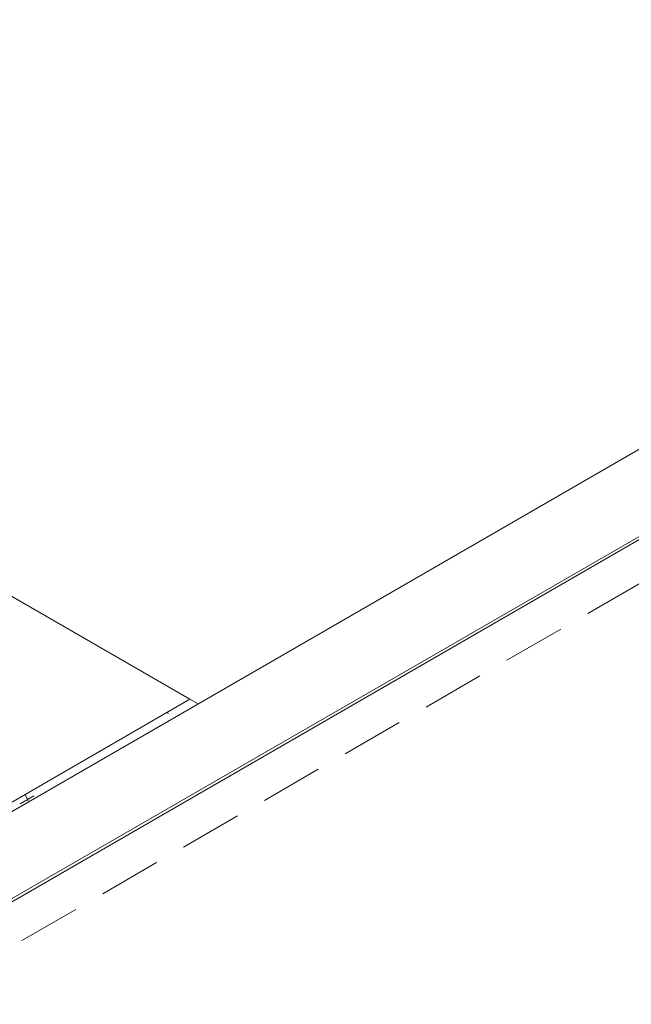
# Model space of a CAD drawing. Header units: millimetres. Extents: x 567 to 934, y -1 to 364.
# Tile 732 of 1056: x 735.58 to 737.54, y 125.65 to 128.81. Entities that reach past the tile are written whole.
import ezdxf

# ---------------------------------------------------------------- set-up
doc = ezdxf.new("R2010")
doc.units = ezdxf.units.MM
doc.header["$MEASUREMENT"] = 0
doc.linetypes.add('JIS_02_2.0', pattern=[0.3, 0.2, -0.1])
doc.layers.add('ARQ FINA', color=8, linetype='Continuous')
doc.layers.add('DI-Área do detalhe', color=10, linetype='JIS_02_2.0', lineweight=0)

msp = doc.modelspace()

# ---------------------------------------------------------------- linework, layer by layer
at = {"layer": 'ARQ FINA', "lineweight": 5}
for p, q in [((732.3966, 128.7777), (736.1231, 126.6262)), ((739.0598, 128.2917), (735.1964, 126.0612)), ((735.0953, 125.7228), (739.3023, 128.1517)), ((735.104, 125.7178), (739.3109, 128.1467)), ((736.1231, 126.6262), (735.1964, 126.0912)), ((736.1491, 126.6112), (736.1231, 126.6262))]:
    msp.add_line(p, q, dxfattribs=at)
at = {"layer": 'ARQ FINA', "linetype": 'Continuous', "lineweight": 5}
for p, q in [((736.0508, 126.5845), (736.053, 126.5798)), ((735.5775, 126.2906), (735.6211, 126.3157)), ((735.5936, 126.3205), (735.6033, 126.2997))]:
    msp.add_line(p, q, dxfattribs=at)
at = {"layer": 'DI-Área do detalhe'}
msp.add_lwpolyline([(727.1027, 130.3374), (733.3468, 133.9424), (741.4719, 129.2514), (735.2278, 125.6464), (727.1027, 130.3374)], dxfattribs=at)

doc.saveas('drawing.dxf')
